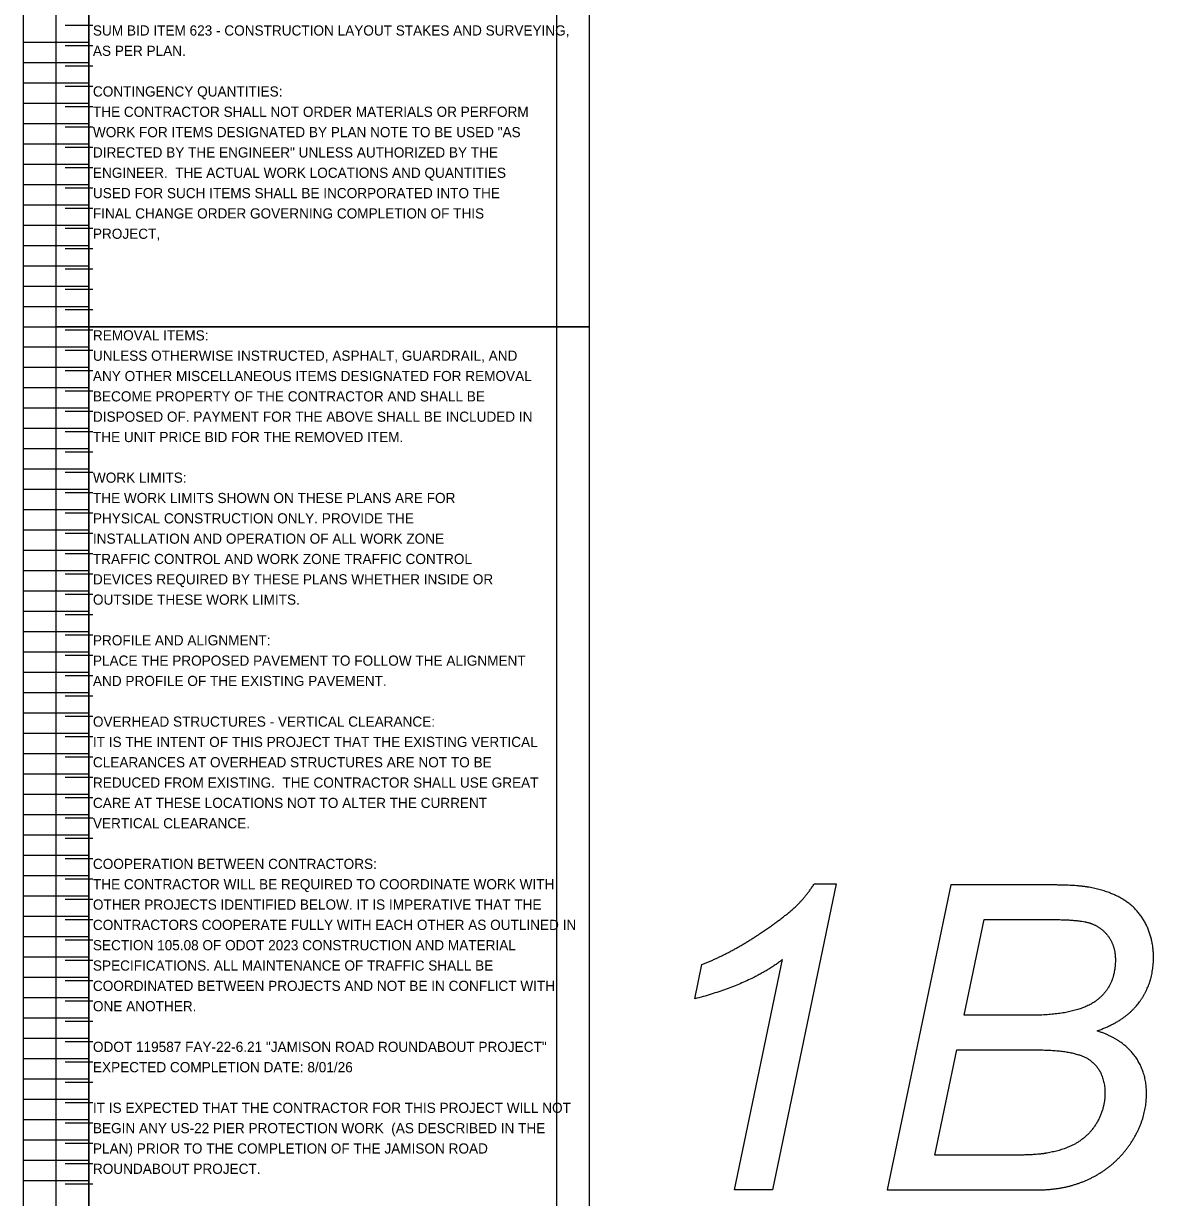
# Model space of a CAD drawing. Extents: x 12522 to 13018, y 1124 to 1902.
# Drawn here: x 12521.92 to 12537.48, y 1817.64 to 1833.81 of the extents above; entities that cross this region are included whole.
import ezdxf

# ---------------------------------------------------------------- set-up
doc = ezdxf.new("R2010")
doc.units = 0
for name, color, linetype in [('SC_Scratch1', 7, 'Continuous'), ('SH_Data', 7, 'Continuous'), ('SH_Text', 7, 'Continuous')]:
    doc.layers.add(name, color=color, linetype=linetype)

msp = doc.modelspace()

# ---------------------------------------------------------------- linework, layer by layer
at = {"layer": 'SC_Scratch1'}
for p, q in [((12521.919, 1829.631), (12521.919, 1849.791)), ((12522.819, 1829.631), (12522.819, 1849.791)), ((12522.819, 1829.631), (12522.819, 1849.791)), ((12522.819, 1849.791), (12522.819, 1829.631)), ((12529.259, 1849.791), (12529.259, 1829.631)), ((12522.876, 1833.781), (12522.492, 1833.781)), ((12521.919, 1833.551), (12522.819, 1833.551)), ((12522.876, 1833.501), (12522.492, 1833.501)), ((12521.919, 1833.271), (12522.819, 1833.271)), ((12522.876, 1833.221), (12522.492, 1833.221)), ((12521.919, 1832.991), (12522.819, 1832.991)), ((12522.876, 1832.941), (12522.492, 1832.941)), ((12521.919, 1832.711), (12522.819, 1832.711)), ((12522.876, 1832.661), (12522.492, 1832.661)), ((12521.919, 1832.431), (12522.819, 1832.431)), ((12522.876, 1832.381), (12522.492, 1832.381)), ((12521.919, 1832.151), (12522.819, 1832.151)), ((12522.876, 1832.101), (12522.492, 1832.101)), ((12521.919, 1831.871), (12522.819, 1831.871)), ((12522.876, 1831.821), (12522.492, 1831.821)), ((12521.919, 1831.591), (12522.819, 1831.591)), ((12522.876, 1831.541), (12522.492, 1831.541)), ((12521.919, 1831.311), (12522.819, 1831.311)), ((12522.876, 1831.261), (12522.492, 1831.261)), ((12521.919, 1831.031), (12522.819, 1831.031)), ((12522.876, 1830.981), (12522.492, 1830.981)), ((12521.919, 1830.751), (12522.819, 1830.751)), ((12522.876, 1830.701), (12522.492, 1830.701)), ((12521.919, 1830.471), (12522.819, 1830.471)), ((12522.876, 1830.421), (12522.492, 1830.421)), ((12521.919, 1830.191), (12522.819, 1830.191)), ((12522.876, 1830.141), (12522.492, 1830.141)), ((12521.919, 1829.911), (12522.819, 1829.911)), ((12522.876, 1829.861), (12522.492, 1829.861)), ((12521.919, 1829.631), (12522.819, 1829.631)), ((12521.919, 1809.471), (12521.919, 1829.631)), ((12521.919, 1829.631), (12522.819, 1829.631)), ((12522.876, 1829.581), (12522.492, 1829.581)), ((12522.819, 1809.471), (12522.819, 1829.631)), ((12522.819, 1829.631), (12529.259, 1829.631)), ((12522.819, 1809.471), (12522.819, 1829.631)), ((12529.259, 1829.631), (12522.819, 1829.631)), ((12522.819, 1829.631), (12522.819, 1809.471)), ((12529.259, 1829.631), (12529.259, 1809.471)), ((12521.919, 1829.351), (12522.819, 1829.351)), ((12522.876, 1829.301), (12522.492, 1829.301)), ((12521.919, 1829.071), (12522.819, 1829.071)), ((12522.876, 1829.021), (12522.492, 1829.021)), ((12521.919, 1828.791), (12522.819, 1828.791)), ((12522.876, 1828.741), (12522.492, 1828.741)), ((12521.919, 1828.511), (12522.819, 1828.511)), ((12522.876, 1828.461), (12522.492, 1828.461)), ((12521.919, 1828.231), (12522.819, 1828.231)), ((12522.876, 1828.181), (12522.492, 1828.181)), ((12521.919, 1827.951), (12522.819, 1827.951)), ((12522.876, 1827.901), (12522.492, 1827.901)), ((12521.919, 1827.671), (12522.819, 1827.671)), ((12522.876, 1827.621), (12522.492, 1827.621)), ((12521.919, 1827.391), (12522.819, 1827.391)), ((12522.876, 1827.341), (12522.492, 1827.341)), ((12521.919, 1827.111), (12522.819, 1827.111)), ((12522.876, 1827.061), (12522.492, 1827.061)), ((12521.919, 1826.831), (12522.819, 1826.831)), ((12522.876, 1826.781), (12522.492, 1826.781)), ((12521.919, 1826.551), (12522.819, 1826.551)), ((12522.876, 1826.501), (12522.492, 1826.501)), ((12521.919, 1826.271), (12522.819, 1826.271)), ((12522.876, 1826.221), (12522.492, 1826.221)), ((12521.919, 1825.991), (12522.819, 1825.991)), ((12522.876, 1825.941), (12522.492, 1825.941)), ((12521.919, 1825.711), (12522.819, 1825.711)), ((12522.876, 1825.661), (12522.492, 1825.661)), ((12521.919, 1825.431), (12522.819, 1825.431)), ((12522.876, 1825.381), (12522.492, 1825.381)), ((12521.919, 1825.151), (12522.819, 1825.151)), ((12522.876, 1825.101), (12522.492, 1825.101)), ((12521.919, 1824.871), (12522.819, 1824.871)), ((12522.876, 1824.821), (12522.492, 1824.821)), ((12521.919, 1824.591), (12522.819, 1824.591)), ((12522.876, 1824.541), (12522.492, 1824.541)), ((12521.919, 1824.311), (12522.819, 1824.311)), ((12522.876, 1824.261), (12522.492, 1824.261)), ((12521.919, 1824.031), (12522.819, 1824.031)), ((12522.876, 1823.981), (12522.492, 1823.981)), ((12521.919, 1823.751), (12522.819, 1823.751)), ((12522.876, 1823.701), (12522.492, 1823.701)), ((12521.919, 1823.471), (12522.819, 1823.471)), ((12522.876, 1823.421), (12522.492, 1823.421)), ((12521.919, 1823.191), (12522.819, 1823.191)), ((12522.876, 1823.141), (12522.492, 1823.141)), ((12521.919, 1822.911), (12522.819, 1822.911)), ((12522.876, 1822.861), (12522.492, 1822.861)), ((12521.919, 1822.631), (12522.819, 1822.631)), ((12522.876, 1822.581), (12522.492, 1822.581)), ((12521.919, 1822.351), (12522.819, 1822.351)), ((12522.876, 1822.301), (12522.492, 1822.301)), ((12521.919, 1822.071), (12522.819, 1822.071)), ((12522.876, 1822.021), (12522.492, 1822.021)), ((12521.919, 1821.791), (12522.819, 1821.791)), ((12522.876, 1821.741), (12522.492, 1821.741)), ((12521.919, 1821.511), (12522.819, 1821.511)), ((12522.876, 1821.461), (12522.492, 1821.461)), ((12521.919, 1821.231), (12522.819, 1821.231)), ((12522.876, 1821.181), (12522.492, 1821.181)), ((12521.919, 1820.951), (12522.819, 1820.951)), ((12522.876, 1820.901), (12522.492, 1820.901)), ((12531.166, 1820.372), (12531.263, 1820.843)), ((12521.919, 1820.671), (12522.819, 1820.671)), ((12522.876, 1820.621), (12522.492, 1820.621)), ((12521.919, 1820.391), (12522.819, 1820.391)), ((12522.876, 1820.341), (12522.492, 1820.341)), ((12521.919, 1820.111), (12522.819, 1820.111)), ((12522.876, 1820.061), (12522.492, 1820.061)), ((12521.919, 1819.831), (12522.819, 1819.831)), ((12522.876, 1819.781), (12522.492, 1819.781)), ((12521.919, 1819.551), (12522.819, 1819.551)), ((12522.876, 1819.501), (12522.492, 1819.501)), ((12521.919, 1819.271), (12522.819, 1819.271)), ((12522.876, 1819.221), (12522.492, 1819.221)), ((12521.919, 1818.991), (12522.819, 1818.991)), ((12522.876, 1818.941), (12522.492, 1818.941)), ((12521.919, 1818.711), (12522.819, 1818.711)), ((12522.876, 1818.661), (12522.492, 1818.661)), ((12521.919, 1818.431), (12522.819, 1818.431)), ((12522.876, 1818.381), (12522.492, 1818.381)), ((12521.919, 1818.151), (12522.819, 1818.151)), ((12522.876, 1818.101), (12522.492, 1818.101)), ((12521.919, 1817.871), (12522.819, 1817.871)), ((12522.876, 1817.821), (12522.492, 1817.821))]:
    msp.add_line(p, q, dxfattribs=at)
for points in [[(12522.369, 1849.791), (12529.709, 1849.791), (12529.709, 1829.631), (12522.369, 1829.631)], [(12522.369, 1829.631), (12529.709, 1829.631), (12529.709, 1809.471), (12522.369, 1809.471)]]:
    msp.add_lwpolyline(points, close=True, dxfattribs=at)
for points in [[(12532.811, 1821.957), (12533.111, 1821.957), (12532.234, 1817.741), (12531.712, 1817.741), (12532.375, 1820.914)], [(12536.034, 1821.941), (12534.693, 1821.941), (12533.816, 1817.741), (12535.897, 1817.741)], [(12535.771, 1820.145), (12534.877, 1820.145), (12535.152, 1821.464), (12536.09, 1821.464)], [(12535.467, 1818.218), (12534.474, 1818.218), (12534.777, 1819.668), (12535.893, 1819.668)]]:
    msp.add_lwpolyline(points, dxfattribs=at)
for points in [[(12532.593, 1821.68), (12532.707, 1821.794), (12532.811, 1821.957)], [(12536.577, 1821.912), (12536.4, 1821.941), (12536.034, 1821.941)], [(12537.066, 1821.741), (12536.867, 1821.863), (12536.577, 1821.912)], [(12532.027, 1821.246), (12532.404, 1821.494), (12532.593, 1821.68)], [(12537.375, 1821.409), (12537.266, 1821.62), (12537.066, 1821.741)], [(12536.09, 1821.464), (12536.493, 1821.464), (12536.639, 1821.405)], [(12536.639, 1821.405), (12536.785, 1821.346), (12536.872, 1821.217)], [(12537.484, 1820.943), (12537.484, 1821.198), (12537.375, 1821.409)], [(12531.263, 1820.843), (12531.65, 1820.997), (12532.027, 1821.246)], [(12536.872, 1821.217), (12536.959, 1821.087), (12536.959, 1820.909)], [(12532.375, 1820.914), (12531.945, 1820.576), (12531.166, 1820.372)], [(12536.959, 1820.909), (12536.959, 1820.536), (12536.686, 1820.34)], [(12537.293, 1820.332), (12537.484, 1820.596), (12537.484, 1820.943)], [(12536.686, 1820.34), (12536.413, 1820.145), (12535.771, 1820.145)], [(12536.707, 1819.931), (12537.101, 1820.068), (12537.293, 1820.332)], [(12537.219, 1819.594), (12537.049, 1819.819), (12536.707, 1819.931)], [(12535.893, 1819.668), (12536.437, 1819.668), (12536.626, 1819.515)], [(12537.388, 1819.069), (12537.388, 1819.37), (12537.219, 1819.594)], [(12536.626, 1819.515), (12536.815, 1819.362), (12536.815, 1819.067)], [(12536.815, 1819.067), (12536.815, 1818.87), (12536.717, 1818.69)], [(12537.185, 1818.405), (12537.388, 1818.723), (12537.388, 1819.069)], [(12536.717, 1818.69), (12536.619, 1818.51), (12536.447, 1818.399)], [(12536.447, 1818.399), (12536.275, 1818.289), (12535.998, 1818.244)], [(12536.645, 1817.914), (12536.981, 1818.087), (12537.185, 1818.405)], [(12535.998, 1818.244), (12535.862, 1818.218), (12535.467, 1818.218)], [(12535.897, 1817.741), (12536.31, 1817.741), (12536.645, 1817.914)]]:
    msp.add_open_spline(points, degree=2, dxfattribs=at)

# ---------------------------------------------------------------- texts
at = {"layer": 'SH_Data'}
for s, p in [('SUM BID ITEM 623 - CONSTRUCTION LAYOUT STAKES AND SURVEYING, ', (12522.876, 1833.641)), ('AS PER PLAN.', (12522.876, 1833.361)), ('COOPERATION BETWEEN CONTRACTORS:', (12522.876, 1822.161)), ('THE CONTRACTOR WILL BE REQUIRED TO COORDINATE WORK WITH ', (12522.876, 1821.881)), ('OTHER PROJECTS IDENTIFIED BELOW. IT IS IMPERATIVE THAT THE ', (12522.876, 1821.601)), ('CONTRACTORS COOPERATE FULLY WITH EACH OTHER AS OUTLINED IN ', (12522.876, 1821.321)), ('SECTION 105.08 OF ODOT 2023 CONSTRUCTION AND MATERIAL ', (12522.876, 1821.041)), ('SPECIFICATIONS. ALL MAINTENANCE OF TRAFFIC SHALL BE ', (12522.876, 1820.761)), ('COORDINATED BETWEEN PROJECTS AND NOT BE IN CONFLICT WITH ', (12522.876, 1820.481)), ('ONE ANOTHER.', (12522.876, 1820.201)), ('ODOT 119587 FAY-22-6.21 "JAMISON ROAD ROUNDABOUT PROJECT"', (12522.876, 1819.641)), ('EXPECTED COMPLETION DATE: 8/01/26', (12522.876, 1819.361)), ('IT IS EXPECTED THAT THE CONTRACTOR FOR THIS PROJECT WILL NOT ', (12522.876, 1818.801)), ('BEGIN ANY US-22 PIER PROTECTION WORK  (AS DESCRIBED IN THE ', (12522.876, 1818.521)), ('PLAN) PRIOR TO THE COMPLETION OF THE JAMISON ROAD ', (12522.876, 1818.241)), ('ROUNDABOUT PROJECT.', (12522.876, 1817.961))]:
    msp.add_text(s, height=0.14, dxfattribs=at).set_placement(p)
at = {"layer": 'SH_Text'}
for s, p in [('CONTINGENCY QUANTITIES:', (12522.876, 1832.801)), ('THE CONTRACTOR SHALL NOT ORDER MATERIALS OR PERFORM ', (12522.876, 1832.521)), ('WORK FOR ITEMS DESIGNATED BY PLAN NOTE TO BE USED "AS ', (12522.876, 1832.241)), ('DIRECTED BY THE ENGINEER" UNLESS AUTHORIZED BY THE ', (12522.876, 1831.961)), ('ENGINEER.  THE ACTUAL WORK LOCATIONS AND QUANTITIES ', (12522.876, 1831.681)), ('USED FOR SUCH ITEMS SHALL BE INCORPORATED INTO THE ', (12522.876, 1831.401)), ('FINAL CHANGE ORDER GOVERNING COMPLETION OF THIS ', (12522.876, 1831.121)), ('PROJECT,', (12522.876, 1830.841)), ('REMOVAL ITEMS:', (12522.876, 1829.441)), ('UNLESS OTHERWISE INSTRUCTED, ASPHALT, GUARDRAIL, AND ', (12522.876, 1829.161)), ('ANY OTHER MISCELLANEOUS ITEMS DESIGNATED FOR REMOVAL ', (12522.876, 1828.881)), ('BECOME PROPERTY OF THE CONTRACTOR AND SHALL BE ', (12522.876, 1828.601)), ('DISPOSED OF. PAYMENT FOR THE ABOVE SHALL BE INCLUDED IN ', (12522.876, 1828.321)), ('THE UNIT PRICE BID FOR THE REMOVED ITEM.', (12522.876, 1828.041)), ('WORK LIMITS:', (12522.876, 1827.481)), ('THE WORK LIMITS SHOWN ON THESE PLANS ARE FOR', (12522.876, 1827.201)), ('PHYSICAL CONSTRUCTION ONLY. PROVIDE THE', (12522.876, 1826.921)), ('INSTALLATION AND OPERATION OF ALL WORK ZONE', (12522.876, 1826.641)), ('TRAFFIC CONTROL AND WORK ZONE TRAFFIC CONTROL', (12522.876, 1826.361)), ('DEVICES REQUIRED BY THESE PLANS WHETHER INSIDE OR', (12522.876, 1826.081)), ('OUTSIDE THESE WORK LIMITS.', (12522.876, 1825.801)), ('PROFILE AND ALIGNMENT:', (12522.876, 1825.241)), ('PLACE THE PROPOSED PAVEMENT TO FOLLOW THE ALIGNMENT ', (12522.876, 1824.961)), ('AND PROFILE OF THE EXISTING PAVEMENT. ', (12522.876, 1824.681)), ('OVERHEAD STRUCTURES - VERTICAL CLEARANCE:', (12522.876, 1824.121)), ('IT IS THE INTENT OF THIS PROJECT THAT THE EXISTING VERTICAL ', (12522.876, 1823.841)), ('CLEARANCES AT OVERHEAD STRUCTURES ARE NOT TO BE ', (12522.876, 1823.561)), ('REDUCED FROM EXISTING.  THE CONTRACTOR SHALL USE GREAT ', (12522.876, 1823.281)), ('CARE AT THESE LOCATIONS NOT TO ALTER THE CURRENT ', (12522.876, 1823.001)), ('VERTICAL CLEARANCE.', (12522.876, 1822.721))]:
    msp.add_text(s, height=0.14, dxfattribs=at).set_placement(p)

doc.saveas('drawing.dxf')
